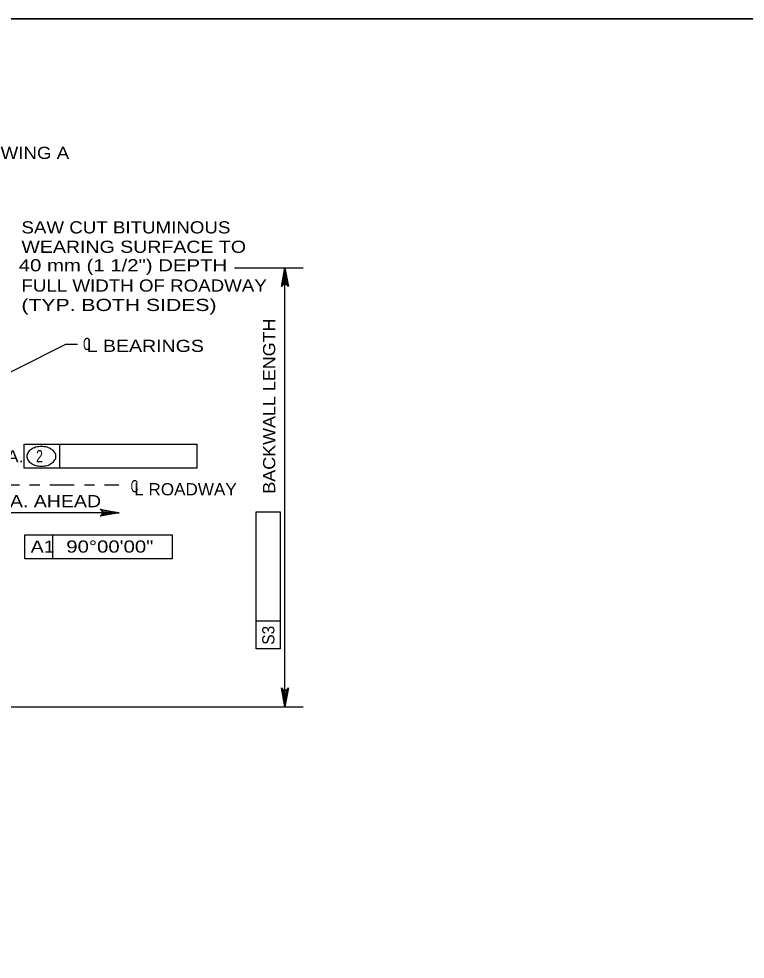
# Model space of a CAD drawing. Extents: x -11 to 79, y -154 to 0.
# Drawn here: x 15.97 to 23.13, y -142.02 to -132.75 of the extents above; entities that cross this region are included whole.
import ezdxf
from ezdxf.enums import TextEntityAlignment as Align

# ---------------------------------------------------------------- set-up
doc = ezdxf.new("R2010")
doc.units = 0
doc.header["$LTSCALE"] = 0.048
doc.linetypes.add('DOT_DASHED', pattern=[7.7, 5, -1.2, 0.3, -1.2])
doc.layers.add('1', color=7, linetype='Continuous', lineweight=25)
doc.layers.add('4', color=7, linetype='Continuous', lineweight=25)

msp = doc.modelspace()

# ---------------------------------------------------------------- hatches: boundary and pattern name
at = {"layer": '4'}
for points in [[(18.5725, -135.32425), (18.6125, -135.32425), (18.5925, -135.20425)], [(18.5725, -139.41258), (18.6125, -139.41258), (18.5925, -139.53258)]]:
    msp.add_hatch(color=256, dxfattribs=at).paths.add_polyline_path(points)

# ---------------------------------------------------------------- linework, layer by layer
at = {"layer": '1', "lineweight": 35}
msp.add_lwpolyline([(1.75, -153.25), (33.25, -153.25), (33.25, -132.75), (1.75, -132.75)], close=True, dxfattribs=at)
at = {"layer": '4'}
for p, q in [((18.09442, -135.20425), (18.7725, -135.20425)), ((18.5925, -139.53258), (18.5925, -135.20425)), ((16.02175, -136.94525), (17.7225, -136.94525)), ((16.02175, -137.1815), (16.02175, -136.94525)), ((16.37158, -137.1815), (16.37158, -136.94525)), ((17.7225, -136.94525), (17.7225, -137.1815)), ((17.7225, -137.1815), (16.02175, -137.1815)), ((16.95708, -137.61917), (15.61392, -137.61917)), ((18.30933, -138.96275), (18.30933, -137.61042)), ((18.30933, -137.61042), (18.54558, -137.61042)), ((16.30258, -138.07492), (16.30258, -137.83867)), ((18.54558, -138.68717), (18.30933, -138.68717)), ((15.32792, -139.53258), (18.7725, -139.53258))]:
    msp.add_line(p, q, dxfattribs=at)
at = {"layer": '4', "linetype": 'DOT_DASHED'}
msp.add_line((6.01425, -137.34533), (16.95333, -137.34533), dxfattribs=at)
at = {"layer": '4'}
for points in [[(18.5925, -135.20425), (18.62742, -135.39067), (18.6175, -135.37633), (18.605, -135.36892), (18.5925, -135.36675), (18.58, -135.36892), (18.5675, -135.37633), (18.55758, -135.39067), (18.5925, -135.20425), (18.5675, -135.37633), (18.58, -135.36892), (18.5925, -135.20425), (18.5925, -135.36675), (18.605, -135.36892), (18.5925, -135.20425), (18.6175, -135.37633)], [(14.95875, -136.69592), (16.43233, -135.957), (16.54567, -135.957)], [(16.95708, -137.61917), (16.77067, -137.65408), (16.785, -137.64417), (16.79242, -137.63167), (16.79458, -137.61917), (16.79242, -137.60667), (16.785, -137.59417), (16.77067, -137.58425), (16.95708, -137.61917), (16.785, -137.59417), (16.79242, -137.60667), (16.95708, -137.61917), (16.79458, -137.61917), (16.79242, -137.63167), (16.95708, -137.61917), (16.785, -137.64417)], [(18.54558, -137.61042), (18.54558, -138.96275), (18.30933, -138.96275)], [(18.5925, -139.53258), (18.55758, -139.34617), (18.5675, -139.3605), (18.58, -139.36792), (18.5925, -139.37008), (18.605, -139.36792), (18.6175, -139.3605), (18.62742, -139.34617), (18.5925, -139.53258), (18.6175, -139.3605), (18.605, -139.36792), (18.5925, -139.53258), (18.5925, -139.37008), (18.58, -139.36792), (18.5925, -139.53258), (18.5675, -139.3605)]]:
    msp.add_lwpolyline(points, dxfattribs=at)
for points in [[(18.5725, -135.32425), (18.6125, -135.32425), (18.5925, -135.20425)], [(16.027, -138.07492), (16.027, -137.83867), (17.48125, -137.83867), (17.48125, -138.07492)], [(18.5725, -139.41258), (18.6125, -139.41258), (18.5925, -139.53258)]]:
    msp.add_lwpolyline(points, close=True, dxfattribs=at)
for centre, radius, start, end in [((16.11481, -137.06384), 0.06702, 148.55069, 180), ((16.15135, -137.08619), 0.10986, 124.10897, 148.55069), ((16.17534, -137.1216), 0.15263, 105.67084, 124.10897), ((16.19105, -137.1776), 0.2108, 90, 105.67084), ((16.19105, -137.1776), 0.2108, 74.32916, 90), ((16.20676, -137.1216), 0.15263, 55.89103, 74.32916), ((16.23074, -137.08619), 0.10986, 31.44931, 55.89103), ((16.26729, -137.06384), 0.06702, 0, 31.44931), ((16.11481, -137.06384), 0.06702, 180, 211.44931), ((16.15135, -137.04149), 0.10986, 211.44931, 235.89103), ((16.23074, -137.04149), 0.10986, 304.10897, 328.55069), ((16.26729, -137.06384), 0.06702, 328.55069, 0), ((16.17534, -137.00607), 0.15263, 235.89103, 254.32916), ((16.19105, -136.95007), 0.2108, 254.32916, 270), ((16.19105, -136.95007), 0.2108, 270, 285.67084), ((16.20676, -137.00607), 0.15263, 285.67084, 304.10897)]:
    msp.add_arc(centre, radius, start, end, dxfattribs=at)

# ---------------------------------------------------------------- texts
for s, width, p in [('WING A', 1.15, (15.7885, -134.13175)), ('SAW CUT BITUMINOUS', 1.15, (15.994, -134.86608)), ('WEARING SURFACE TO ', 1.2, (15.994, -135.05733)), ('40 mm (1 1/2") DEPTH', 1.25, (15.96742, -135.23992)), ('FULL WIDTH OF ROADWAY', 1.15, (15.994, -135.43975)), ('(TYP. BOTH SIDES)', 1.3, (15.994, -135.631)), ('C', 0.65, (16.60117, -136.01575)), ('L BEARINGS', 1.2, (16.63733, -136.03442)), ('STA.', 1.1, (15.62325, -137.12425)), ('2', 0.75, (16.13908, -137.122)), ('C', 0.65, (17.07092, -137.41758)), ('L ROADWAY', 1.05, (17.10608, -137.44808)), ('STA. AHEAD', 1.2, (15.63417, -137.56558))]:
    msp.add_text(s, height=0.12, dxfattribs=dict(at, width=width)).set_placement(p)
at = {"layer": '4', "width": 1.1}
msp.add_text('BACKWALL LENGTH', height=0.12, rotation=90, dxfattribs=at).set_placement((18.49608, -137.43167))
at = {"layer": '4'}
for s, width, p in [('A1', 1.2, (16.20321, -138.01375)), ('90°00\'00"', 1.25, (16.86571, -138.01308))]:
    msp.add_text(s, height=0.12, dxfattribs=dict(at, width=width)).set_placement(p, align=Align.CENTER)
at = {"layer": '4', "width": 0.95}
msp.add_text('S3', height=0.12, rotation=90, dxfattribs=at).set_placement((18.48842, -138.82771), align=Align.CENTER)

doc.saveas('drawing.dxf')
